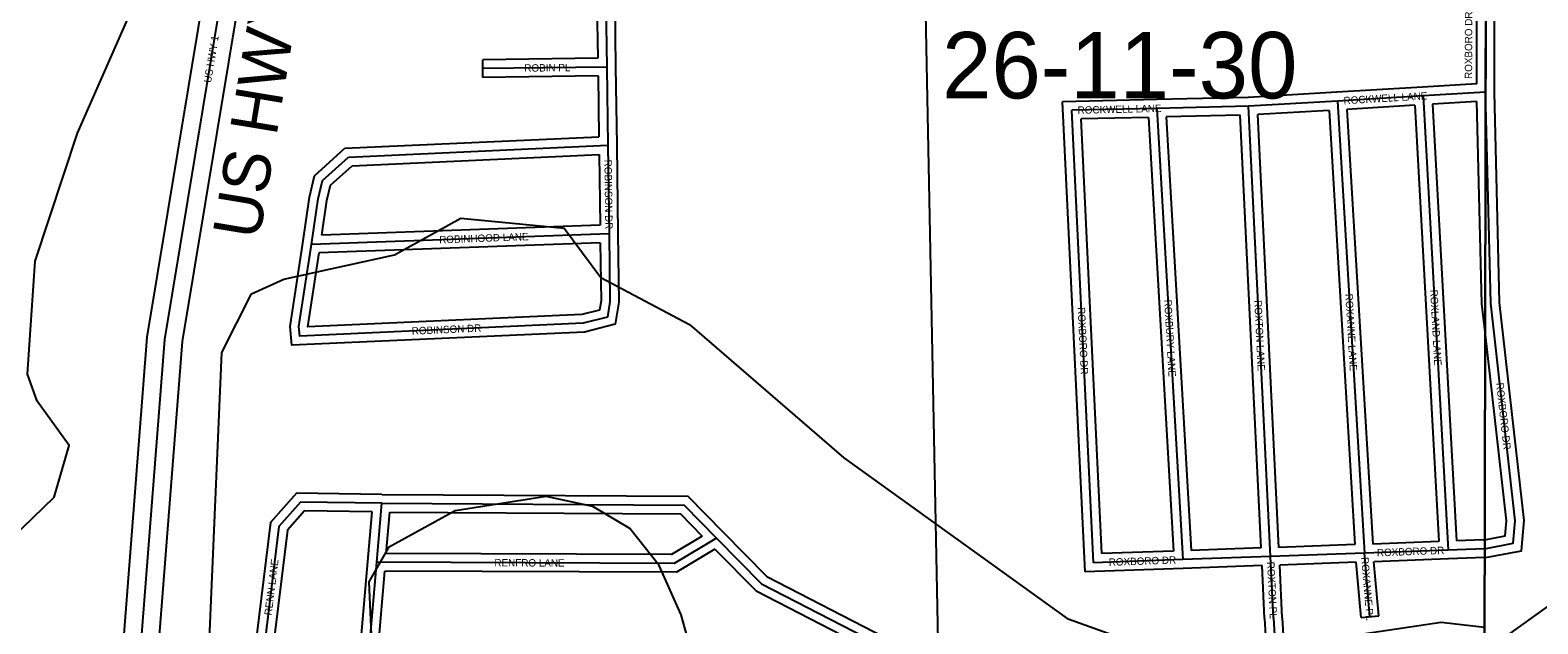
# Model space of a CAD drawing. Extents: x 457167 to 656239, y 1787309 to 1969297.
# Drawn here: x 571788 to 576898, y 1882424 to 1884436 of the extents above; entities that cross this region are included whole.
import ezdxf

# ---------------------------------------------------------------- set-up
doc = ezdxf.new("R2010")
doc.units = 0
for name, color, linetype in [('Level 1', 7, 'Continuous'), ('Level 13', 7, 'Continuous'), ('Level 14', 7, 'Continuous'), ('Level 19', 7, 'Continuous'), ('Level 2', 7, 'Continuous'), ('Level 31', 7, 'Continuous'), ('Level 32', 7, 'Continuous'), ('Level 34', 7, 'Continuous'), ('Level 63', 7, 'Continuous'), ('Level 7', 7, 'Continuous')]:
    doc.layers.add(name, color=color, linetype=linetype)

msp = doc.modelspace()

# ---------------------------------------------------------------- linework, layer by layer
at = {"layer": 'Level 1'}
msp.add_line((574868.514, 1882210.607), (574767.358, 1887396.588), dxfattribs=at)
at = {"layer": 'Level 13'}
msp.add_lwpolyline([(572149.737, 1882170.539), (572244.73, 1883387.425), (572558.161, 1885279.099)], dxfattribs=at)
at = {"layer": 'Level 14'}
for points in [[(572091.777, 1882199.011), (572185.113, 1883394.678), (572498.08, 1885283.545)], [(572209.63, 1882166.806), (572304.348, 1883380.172), (572618.245, 1885274.651)]]:
    msp.add_lwpolyline(points, dxfattribs=at)
at = {"layer": 'Level 31'}
for p, q in [((573739.373, 1884522.272), (573742.721, 1884310.626)), ((576720.991, 1884225.231), (576721.625, 1884521.96)), ((573742.721, 1884310.626), (573322.532, 1884305.378)), ((573742.721, 1884310.626), (573746.269, 1884045.525)), ((576720.991, 1884225.231), (576509.444, 1884212.594)), ((576721.011, 1884224.595), (576720.991, 1884225.231)), ((576721.01, 1884224.594), (576721.01, 1884224.595)), ((576721.01, 1884224.593), (576721.01, 1884224.594)), ((576721.01, 1884224.592), (576721.01, 1884224.593)), ((576721.01, 1884224.591), (576721.01, 1884224.592)), ((576721.01, 1884224.59), (576721.01, 1884224.591)), ((576721.01, 1884224.591), (576721.01, 1884224.591)), ((576721.01, 1884224.589), (576721.01, 1884224.59)), ((576721.01, 1884224.587), (576721.01, 1884224.589)), ((576721.01, 1884224.586), (576721.01, 1884224.587)), ((576721.01, 1884224.584), (576721.01, 1884224.586)), ((576721.01, 1884224.582), (576721.01, 1884224.584)), ((576721.01, 1884224.581), (576721.01, 1884224.582)), ((576721.01, 1884224.579), (576721.01, 1884224.581)), ((576721.01, 1884224.577), (576721.01, 1884224.579)), ((576721.01, 1884224.575), (576721.01, 1884224.577)), ((576721.01, 1884224.572), (576721.01, 1884224.575)), ((576721.01, 1884224.57), (576721.01, 1884224.572)), ((576721.01, 1884224.567), (576721.01, 1884224.57)), ((576721.01, 1884224.565), (576721.01, 1884224.567)), ((576721.01, 1884224.561), (576721.01, 1884224.565)), ((576721.01, 1884224.558), (576721.01, 1884224.561)), ((576721.01, 1884224.555), (576721.01, 1884224.558)), ((576721.01, 1884224.551), (576721.01, 1884224.555)), ((576721.01, 1884224.546), (576721.01, 1884224.551)), ((576721.01, 1884224.542), (576721.01, 1884224.546)), ((576721.01, 1884224.537), (576721.01, 1884224.542)), ((576721.01, 1884224.532), (576721.01, 1884224.537)), ((576721.01, 1884224.526), (576721.01, 1884224.532)), ((576721.01, 1884224.521), (576721.01, 1884224.526)), ((576721.01, 1884224.514), (576721.01, 1884224.521)), ((576721.01, 1884224.506), (576721.01, 1884224.514)), ((576721.01, 1884224.498), (576721.01, 1884224.506)), ((576721.01, 1884224.49), (576721.01, 1884224.498)), ((576721.01, 1884224.481), (576721.01, 1884224.49)), ((576721.01, 1884224.471), (576721.01, 1884224.481)), ((576721.01, 1884224.459), (576721.01, 1884224.471)), ((576721.01, 1884224.446), (576721.01, 1884224.459)), ((576721.01, 1884224.432), (576721.01, 1884224.446)), ((575606.973, 1884170.538), (575319.1, 1884163.89)), ((575917.43, 1884177.866), (575606.973, 1884170.538)), ((575606.973, 1884170.538), (575694.633, 1882641.245)), ((576219.004, 1884195.399), (575917.43, 1884177.866)), ((575992.069, 1882651.876), (575917.43, 1884177.866)), ((576509.444, 1884212.594), (576219.004, 1884195.399)), ((576219.004, 1884195.399), (576310.183, 1882663.191)), ((576509.444, 1884212.594), (576594.257, 1882673.491)), ((575392.425, 1882630.627), (575319.1, 1884163.89)), ((572867.014, 1884005.667), (573746.269, 1884045.525)), ((573746.269, 1884045.525), (573750.375, 1883745.513)), ((573750.375, 1883745.513), (572741.663, 1883709.581)), ((573750.375, 1883745.513), (573753.365, 1883516.051)), ((572962.863, 1882632.349), (572979.851, 1882832.313)), ((575694.633, 1882641.245), (575392.425, 1882630.627)), ((575992.069, 1882651.876), (575694.633, 1882641.245)), ((576310.183, 1882663.191), (575992.069, 1882651.876)), ((576002.115, 1882442.761), (575992.069, 1882651.876)), ((576594.257, 1882673.491), (576310.183, 1882663.191)), ((576328.805, 1882447.876), (576310.183, 1882663.191)), ((576717.686, 1882678.317), (576594.257, 1882673.491)), ((576717.686, 1882678.317), (576717.703, 1882678.321)), ((572936.08, 1882320.043), (572962.863, 1882632.349)), ((576002.115, 1882442.761), (576022.973, 1882084.168))]:
    msp.add_line(p, q, dxfattribs=at)
for points in [[(576717.702, 1882678.321), (576814.741, 1882696.655), (576821.584, 1882773.005), (576738.549, 1883510.643), (576721.01, 1884224.432)], [(572741.663, 1883709.581), (572764.91, 1883863.713), (572779.364, 1883925.862), (572867.014, 1884005.667)], [(573753.365, 1883516.051), (573744.66, 1883462.978), (573662.865, 1883442.068), (572702.478, 1883398.758), (572699.369, 1883430.766), (572741.663, 1883709.581)], [(572979.851, 1882832.313), (572704.397, 1882836.566), (572631.686, 1882753.821), (572577.586, 1882317.938), (572595.559, 1882247.352), (572648.556, 1882191.96), (572923.018, 1882168.435)], [(572979.851, 1882832.313), (574005.033, 1882826.033), (574114.21, 1882714.518)], [(574114.21, 1882714.518), (573970.562, 1882628.653), (572962.863, 1882632.349)], [(574114.21, 1882714.518), (574266.551, 1882559.636), (575358.286, 1881997.606), (575387.481, 1881965.543), (575387.678, 1881909.541)]]:
    msp.add_lwpolyline(points, dxfattribs=at)
at = {"layer": 'Level 32'}
for p, q in [((573709.377, 1884521.797), (573712.25, 1884340.248)), ((573769.37, 1884522.746), (573772.719, 1884311.1)), ((576691.051, 1884253.496), (576691.56, 1884491.204)), ((576750.992, 1884225.566), (576751.57, 1884496.295)), ((573712.249, 1884340.248), (573322.158, 1884335.376)), ((573322.908, 1884275.379), (573322.158, 1884335.376)), ((573713.125, 1884280.252), (573322.908, 1884275.379)), ((573713.125, 1884280.252), (573715.883, 1884074.178)), ((573772.72, 1884311.027), (573776.267, 1884045.926)), ((576217.264, 1884225.349), (575916.207, 1884207.846)), ((576507.671, 1884242.541), (576217.231, 1884225.347)), ((576691.051, 1884253.496), (576507.655, 1884242.54)), ((575606.28, 1884200.531), (575287.665, 1884193.172)), ((575363.875, 1882599.604), (575287.665, 1884193.172)), ((575916.206, 1884207.846), (575606.265, 1884200.53)), ((576481.147, 1884180.864), (576250.735, 1884167.222)), ((576250.735, 1884167.223), (576338.39, 1882694.233)), ((576481.147, 1884180.864), (576562.621, 1882702.363)), ((576691.763, 1884193.431), (576541.043, 1884184.426)), ((576541.043, 1884184.426), (576622.589, 1882704.622)), ((575578.681, 1884139.876), (575350.535, 1884134.606)), ((575420.977, 1882661.649), (575350.535, 1884134.606)), ((575578.681, 1884139.876), (575662.927, 1882670.149)), ((575888.896, 1884147.183), (575638.701, 1884141.277)), ((575638.701, 1884141.276), (575722.905, 1882672.275)), ((575960.62, 1882680.77), (575888.895, 1884147.182)), ((576190.836, 1884163.708), (575948.849, 1884149.641)), ((576020.589, 1882682.909), (575948.849, 1884149.641)), ((576190.837, 1884163.708), (576278.41, 1882692.079)), ((572854.83, 1884035.146), (573715.883, 1884074.178)), ((572879.199, 1883976.186), (573716.695, 1884014.151)), ((573716.695, 1884014.151), (573719.976, 1883774.45)), ((573776.267, 1884045.936), (573780.373, 1883745.924)), ((573719.975, 1883774.45), (572776.72, 1883740.85)), ((573720.778, 1883714.438), (572767.594, 1883680.485)), ((573720.778, 1883714.439), (573723.334, 1883518.301)), ((573780.373, 1883745.904), (573783.399, 1883513.799)), ((576719.275, 1883413.673), (576719.275, 1883413.674)), ((576719.275, 1883413.672), (576719.275, 1883413.673)), ((576719.275, 1883413.671), (576719.275, 1883413.672)), ((576719.275, 1883413.671), (576719.275, 1883413.671)), ((576719.275, 1883413.67), (576719.275, 1883413.671)), ((576719.275, 1883413.669), (576719.275, 1883413.67)), ((576719.275, 1883413.668), (576719.275, 1883413.669)), ((576719.275, 1883413.667), (576719.275, 1883413.668)), ((576719.275, 1883413.666), (576719.275, 1883413.667)), ((576719.275, 1883413.666), (576719.275, 1883413.666)), ((576719.275, 1883413.665), (576719.275, 1883413.666)), ((576719.275, 1883413.664), (576719.275, 1883413.665)), ((576719.275, 1883413.663), (576719.275, 1883413.664)), ((576719.275, 1883413.662), (576719.275, 1883413.663)), ((576719.275, 1883413.661), (576719.275, 1883413.662)), ((576719.275, 1883413.661), (576719.275, 1883413.661)), ((572932.971, 1882634.888), (572947.237, 1882802.811)), ((572995.511, 1882662.23), (573007.397, 1882802.143)), ((576278.41, 1882692.079), (576020.588, 1882682.909)), ((576562.62, 1882702.364), (576338.39, 1882694.233)), ((576714.297, 1882708.207), (576622.588, 1882704.621)), ((576714.297, 1882708.208), (576717.767, 1882708.864)), ((572906.19, 1882322.606), (572932.973, 1882634.912)), ((575662.927, 1882670.149), (575420.977, 1882661.648)), ((575960.62, 1882680.771), (575722.905, 1882672.275)), ((576358.695, 1882450.461), (576342.79, 1882634.351)), ((576595.345, 1882643.509), (576342.791, 1882634.351)), ((576717.638, 1882648.291), (576595.43, 1882643.512)), ((576721.075, 1882648.426), (576717.637, 1882648.291)), ((572968.835, 1882350.869), (572990.393, 1882602.246)), ((575695.686, 1882611.262), (575363.875, 1882599.605)), ((575963.526, 1882620.834), (575695.705, 1882611.262)), ((575972.15, 1882441.321), (575963.525, 1882620.834)), ((576032.081, 1882444.201), (576023.493, 1882622.972)), ((576282.751, 1882632.194), (576023.494, 1882622.972)), ((576298.917, 1882445.291), (576282.751, 1882632.194)), ((575972.15, 1882441.321), (575993.023, 1882082.426)), ((576032.081, 1882444.201), (576052.923, 1882085.909)), ((576298.917, 1882445.291), (576358.695, 1882450.461))]:
    msp.add_line(p, q, dxfattribs=at)
for points in [[(576721.075, 1882648.425), (576842.597, 1882671.386), (576851.735, 1882773.346), (576768.508, 1883512.693), (576750.992, 1884225.566)], [(576719.275, 1883413.674), (576708.591, 1883508.592), (576691.763, 1884193.431)], [(572711.999, 1883714.056), (572735.422, 1883869.357), (572752.259, 1883941.756), (572854.83, 1884035.145)], [(572776.72, 1883740.85), (572794.4, 1883858.069), (572806.468, 1883909.968), (572879.2, 1883976.187)], [(573783.4, 1883513.799), (573771.089, 1883438.77), (573667.303, 1883412.237), (572675.371, 1883367.504), (572669.148, 1883431.577), (572712.002, 1883714.081)], [(573723.333, 1883518.301), (573718.23, 1883487.187), (573658.429, 1883471.9), (572729.599, 1883430.012), (572767.594, 1883680.485)], [(576717.766, 1882708.864), (576786.885, 1882721.924), (576791.433, 1882772.662), (576719.274, 1883413.661)], [(572980.315, 1882862.31), (572691.006, 1882866.778), (572603.053, 1882766.684), (572547.118, 1882316.019), (572568.431, 1882232.309), (572634.71, 1882163.036), (572890.51, 1882141.11)], [(572980.315, 1882862.31), (574017.722, 1882855.956), (574135.598, 1882735.556)], [(572947.236, 1882802.812), (572717.787, 1882806.356), (572660.32, 1882740.957), (572608.055, 1882319.858), (572622.686, 1882262.396), (572662.403, 1882220.884), (572895.703, 1882200.886)], [(573007.398, 1882802.142), (573992.344, 1882796.11), (574066.139, 1882720.735)], [(574066.139, 1882720.735), (573962.33, 1882658.685), (572995.511, 1882662.23)], [(574135.598, 1882735.556), (574284.564, 1882584.106), (575376.827, 1882021.804), (575417.441, 1881977.199), (575417.516, 1881955.946)], [(574109.36, 1882676.666), (573978.794, 1882598.622), (572990.393, 1882602.246)], [(574109.36, 1882676.666), (574248.539, 1882535.166), (575339.745, 1881973.409), (575357.522, 1881953.886), (575357.65, 1881917.535)], [(576716.883, 1882295.706), (576788.449, 1882379.987), (576936.709, 1882486.294), (577048.358, 1882528.696)]]:
    msp.add_lwpolyline(points, dxfattribs=at)
at = {"layer": 'Level 63'}
for points in [[(536942.563, 1878385.707), (576708.29, 1878279.4), (576805.546, 1923734.416), (537088.612, 1923840.983), (536942.563, 1878385.707)], [(576708.289, 1878279.4), (616473.709, 1878215.526), (616521.962, 1923670.374), (576805.545, 1923734.416), (576708.289, 1878279.4)]]:
    msp.add_lwpolyline(points, dxfattribs=at)
at = {"layer": 'Level 7'}
for points in [[(571619.075, 1882611.773), (571869.946, 1882852.702), (571920.515, 1883027.607), (571812.64, 1883178.02), (571779.589, 1883269.821), (571805.804, 1883653.191), (571948.93, 1884086.263), (572318.436, 1884927.018), (572352.792, 1885243.706), (572344.98, 1885410.461), (572079.988, 1885961.511), (571558.095, 1886988.588)], [(572375.418, 1881900.726), (572438.38, 1883342.721), (572539.069, 1883542.467), (572647.61, 1883592.16), (573023.005, 1883674.306), (573248.478, 1883798.632), (573598.505, 1883764.146), (573722.989, 1883597.024), (574022.606, 1883437.694), (574546.361, 1882985.829), (575303.192, 1882441.546), (575586.308, 1882340.586)], [(574101.595, 1882070.261), (573994.429, 1882454.06), (573919.955, 1882621.052), (573820.312, 1882746.395), (573695.499, 1882821.845), (573537.235, 1882855.683), (573228.63, 1882806.678), (573003.128, 1882682.352), (572936.079, 1882565.839), (572951.604, 1882207.341)], [(576078.216, 1882355.693), (576570.285, 1882429.121), (576717.133, 1882412.356)]]:
    msp.add_lwpolyline(points, dxfattribs=at)

# ---------------------------------------------------------------- texts
at = {"layer": 'Level 19'}
msp.add_text('US HWY 1', height=160, rotation=80.591325, dxfattribs=at).set_placement((572564.615, 1883721.869))
at = {"layer": 'Level 2'}
msp.add_text('26-11-30', height=225, dxfattribs=at).set_placement((574878.909, 1884204.318))
at = {"layer": 'Level 34'}
for s, height, rotation, p in [('ROXBORO DR', 25, 89.876831, (576675.409, 1884270.129)), ('US HWY 1', 25, 80.591325, (572401.266, 1884255.713)), ('ROBIN PL', 25, 0.714792, (573463.339, 1884294.638)), ('ROCKWELL LANE', 25, 3.387364, (576240.455, 1884184.148)), ('ROCKWELL LANE', 25, 1.32215, (575338.634, 1884151.84)), ('ROBINSON DR', 25, 270.783381, (573734.441, 1883996.441)), ('ROBINHOOD LANE', 25, 2.039361, (573175.149, 1883712.872)), ('ROXLAND LANE', 24.99916, 273.153414, (576533.133, 1883555.564)), ('ROXBURY LANE', 25, 273.279917, (575631.647, 1883521.678)), ('ROXTON LANE', 24.99916, 272.799458, (575937.097, 1883519.956)), ('ROXANNE LANE', 24.99916, 273.404794, (576245.382, 1883541.734)), ('ROXBORO DR', 25, 272.737256, (575338.515, 1883496.233)), ('ROBINSON DR', 25, 2.581389, (573082.235, 1883403.373)), ('ROXBORO DR', 25, 276.422042, (576756.494, 1883239.486)), ('RENN LANE', 25, 82.923964, (572606.74, 1882451.355)), ('RENFRO LANE', 25, 359.789111, (573361.785, 1882618.387)), ('ROXBORO DR', 25, 2.011408, (575444.345, 1882619.945)), ('ROXANNE PL', 25, 274.942642, (576298.9, 1882648.594)), ('ROXBORO DR', 25, 2.075808, (576353.053, 1882652.238)), ('ROXTON PL', 25, 272.749731, (575980.436, 1882633.547))]:
    msp.add_text(s, height=height, rotation=rotation, dxfattribs=at).set_placement(p)

doc.saveas('drawing.dxf')
